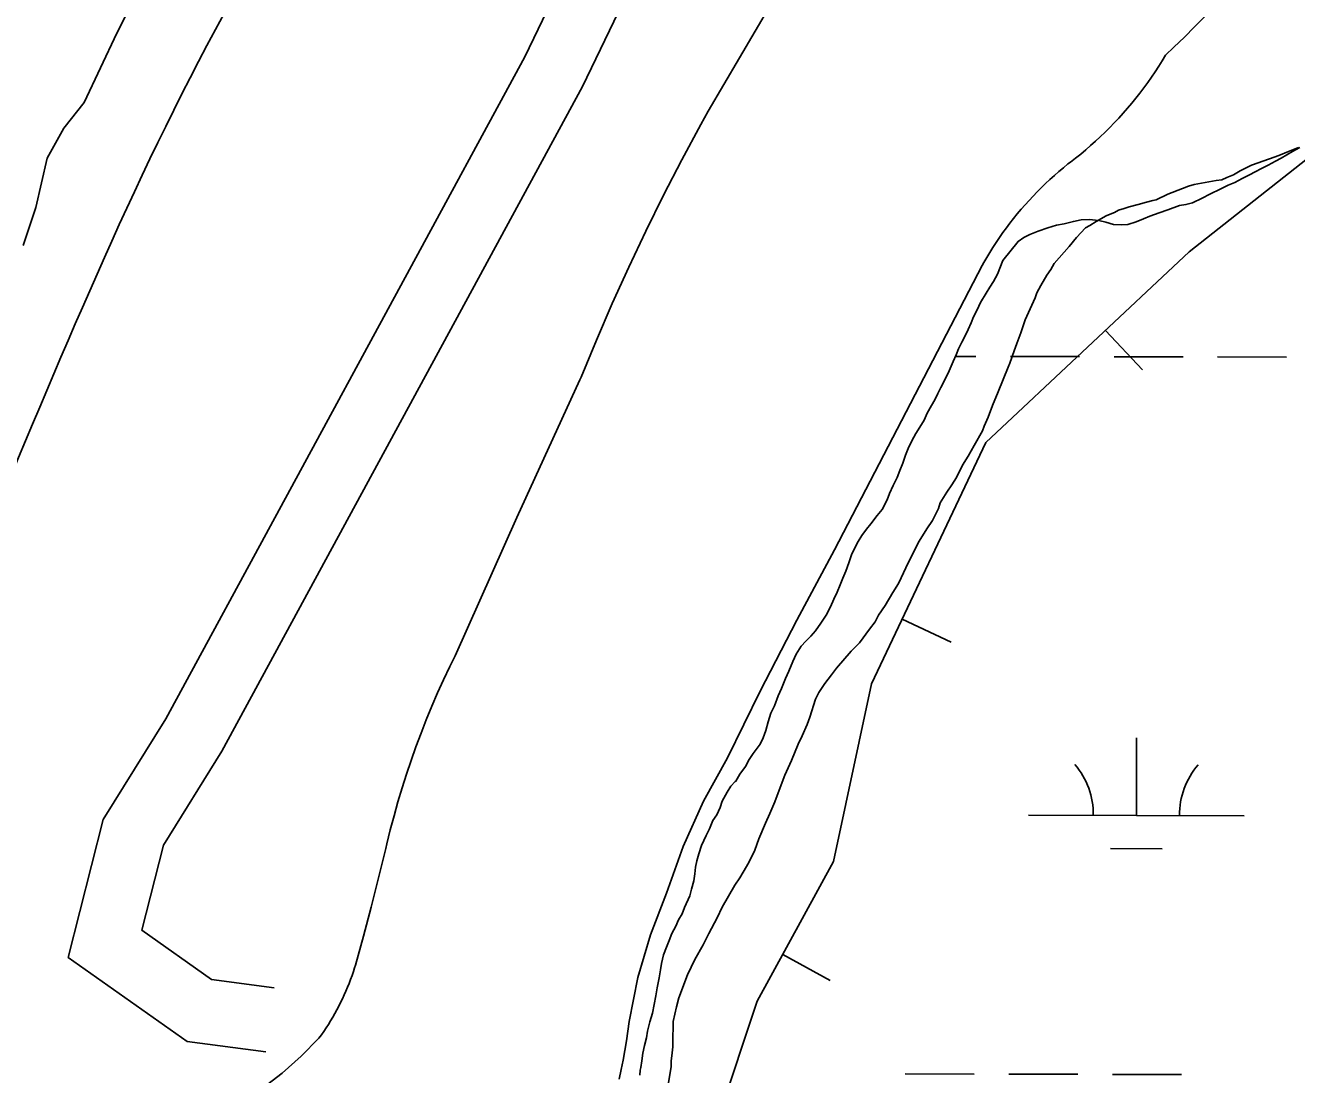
# Model space of a CAD drawing. Extents: x 3180038 to 3217926, y 922069 to 947485.
# Drawn here: x 3191128 to 3191717, y 939647 to 940134 of the extents above; entities that cross this region are included whole.
import ezdxf

# ---------------------------------------------------------------- set-up
doc = ezdxf.new("R2010")
doc.units = 0
for name, color, linetype in [('V-BORW-LINE', 7, 'Continuous'), ('V-LEVE-TOET', 7, 'Continuous'), ('V-RIVR-EDGE', 7, 'Continuous'), ('V-ROAD-CNTR', 7, 'Continuous'), ('V-RRAP-FSHR', 7, 'Continuous'), ('V-SITE-VEGE', 7, 'Continuous'), ('V-WETL-SWMP', 7, 'Continuous')]:
    doc.layers.add(name, color=color, linetype=linetype)

msp = doc.modelspace()

# ---------------------------------------------------------------- linework, layer by layer
at = {"layer": 'V-BORW-LINE'}
for p, q in [((3191628.95, 939992.28), (3191646.05, 939974.04)), ((3191534.74, 939858.41), (3191557.33, 939847.71)), ((3191479.34, 939702.88), (3191501.29, 939690.91))]:
    msp.add_line(p, q, dxfattribs=at)
for points in [[(3191779.56, 940116.92), (3191667.72, 940028.62)], [(3191667.72, 940028.62), (3191573.54, 939940.33)], [(3191573.54, 939940.33), (3191520.56, 939828.49)], [(3191520.56, 939828.49), (3191502.9, 939746.08)], [(3191502.9, 939746.08), (3191467.58, 939681.33)], [(3191467.58, 939681.33), (3191449.93, 939628.35)]]:
    msp.add_lwpolyline(points, dxfattribs=at)
at = {"layer": 'V-LEVE-TOET'}
for points in [[(3191281.35, 939697.99), (3191281.35, 939697.99), (3191285.09, 939711.45), (3191288.67, 939724.95), (3191292.11, 939738.48), (3191295.41, 939752.04), (3191295.92, 939754.23), (3191295.92, 939754.23), (3191297.53, 939760.75), (3191299.24, 939767.24), (3191301.07, 939773.7), (3191303, 939780.14), (3191305.03, 939786.54), (3191307.17, 939792.91), (3191309.42, 939799.24), (3191311.77, 939805.54), (3191314.22, 939811.79), (3191316.78, 939818.01), (3191319.44, 939824.18), (3191322.2, 939830.31), (3191325.06, 939836.39), (3191327.54, 939841.46), (3191327.54, 939841.46), (3191356.21, 939905.5), (3191385.4, 939969.3), (3191385.97, 939970.52), (3191385.97, 939970.52), (3191393.01, 939987.66), (3191400.36, 940004.68), (3191407.99, 940021.56), (3191415.93, 940038.3), (3191424.15, 940054.91), (3191432.66, 940071.37), (3191441.45, 940087.68), (3191444.88, 940093.86), (3191444.88, 940093.86), (3191517.39, 940217.62)], [(3191720.5, 940195.96), (3191716.81, 940190.33), (3191713.04, 940184.77), (3191709.16, 940179.26), (3191705.19, 940173.83), (3191701.13, 940168.46), (3191696.98, 940163.17), (3191692.74, 940157.94), (3191688.4, 940152.79), (3191683.98, 940147.71), (3191679.48, 940142.71), (3191674.89, 940137.79), (3191670.21, 940132.94), (3191665.45, 940128.18), (3191660.62, 940123.5), (3191656.78, 940119.89), (3191656.78, 940119.89), (3191655.2, 940117.29), (3191653.59, 940114.72), (3191651.93, 940112.18), (3191650.22, 940109.66)], [(3191650.22, 940109.66), (3191648.47, 940107.18), (3191646.68, 940104.72), (3191644.85, 940102.3), (3191642.97, 940099.91), (3191641.06, 940097.55), (3191639.1, 940095.23), (3191637.1, 940092.94), (3191635.06, 940090.69), (3191632.98, 940088.47), (3191630.87, 940086.29), (3191628.72, 940084.15), (3191626.52, 940082.04), (3191624.3, 940079.97), (3191622.03, 940077.95), (3191619.74, 940075.96), (3191617.41, 940074.01), (3191615.04, 940072.1), (3191612.64, 940070.24), (3191611.53, 940069.4), (3191611.53, 940069.4), (3191609.4, 940067.66), (3191607.29, 940065.9), (3191605.22, 940064.09), (3191603.18, 940062.25), (3191601.17, 940060.38), (3191599.19, 940058.47), (3191597.25, 940056.52), (3191595.34, 940054.54), (3191593.47, 940052.53), (3191591.63, 940050.48), (3191589.82, 940048.41), (3191588.06, 940046.3), (3191586.33, 940044.16), (3191584.64, 940042), (3191582.98, 940039.8), (3191581.37, 940037.58), (3191579.79, 940035.32), (3191578.26, 940033.04), (3191576.76, 940030.74), (3191575.31, 940028.4), (3191573.89, 940026.05), (3191572.52, 940023.67), (3191571.75, 940022.28), (3191571.75, 940022.28), (3191503.31, 939890.55), (3191503.31, 939890.55), (3191485.85, 939857.92), (3191468.94, 939825), (3191453.71, 939794.09), (3191453.71, 939794.09), (3191442.62, 939774.01), (3191433.2, 939753.09), (3191425.52, 939731.46), (3191425.52, 939731.46), (3191418.02, 939712.14), (3191412.23, 939692.23), (3191408.2, 939671.89), (3191408.2, 939671.89), (3191407.62, 939667.41), (3191406.96, 939662.94), (3191406.21, 939658.49), (3191405.4, 939654.04), (3191404.5, 939649.61), (3191403.53, 939645.2)], [(3191238.16, 939640.9), (3191247.49, 939647.99), (3191256.27, 939655.75), (3191264.46, 939664.14), (3191264.46, 939664.14), (3191265.59, 939665.71), (3191266.69, 939667.3), (3191267.77, 939668.91), (3191268.82, 939670.54), (3191269.84, 939672.19), (3191270.84, 939673.85), (3191271.8, 939675.53), (3191272.73, 939677.23), (3191273.64, 939678.94), (3191274.51, 939680.67), (3191275.36, 939682.42), (3191276.17, 939684.18), (3191276.96, 939685.95), (3191277.71, 939687.74), (3191278.43, 939689.53), (3191279.12, 939691.34), (3191279.78, 939693.17), (3191280.41, 939695), (3191281, 939696.85), (3191281.35, 939697.99)]]:
    msp.add_lwpolyline(points, dxfattribs=at)
at = {"layer": 'V-RIVR-EDGE'}
msp.add_lwpolyline([(3191127.47, 940031.61), (3191133.22, 940049.23), (3191138.46, 940072.03), (3191146.28, 940086.02), (3191155.64, 940097.92), (3191170.76, 940130.04), (3191183.27, 940154.9)], dxfattribs=at)
at = {"layer": 'V-ROAD-CNTR'}
for points in [[(3191622.66, 940664.75), (3191359.91, 940119.02), (3191193.51, 939812.27), (3191164.53, 939765.5), (3191148.26, 939701.58), (3191203.37, 939662.61), (3191239.79, 939657.81)], [(3191649.69, 940651.73), (3191386.62, 940105.35), (3191219.47, 939797.21), (3191192.47, 939753.62), (3191182.42, 939714.17), (3191214.63, 939691.39), (3191243.71, 939687.56)]]:
    msp.add_lwpolyline(points, dxfattribs=at)
at = {"layer": 'V-RRAP-FSHR'}
msp.add_spline([(3191680.94, 941111.8), (3191558.34, 940832.31), (3191522.25, 940733.05), (3191443.06, 940590.13), (3191391.48, 940468.13), (3191334.95, 940375.25), (3191312.83, 940303.8), (3191250.11, 940190.12), (3191022.67, 939703.48), (3190912.24, 939492.7), (3190907.76, 939481.85)], degree=3, dxfattribs=at)
at = {"layer": 'V-SITE-VEGE'}
for points in [[(3191657.78, 940055.45), (3191664.63, 940058.06), (3191667.3, 940059.17), (3191669.96, 940059.91), (3191680.23, 940061.73), (3191682.89, 940062.09), (3191685.17, 940063.21), (3191688.22, 940064.33), (3191691.27, 940066.2), (3191696.61, 940068.82), (3191704.98, 940071.79), (3191709.17, 940073.28), (3191713.74, 940075.14), (3191718.31, 940077)], [(3191426.42, 939643.43), (3191427.62, 939651.01), (3191427.64, 939653.67), (3191428.04, 939655.95), (3191428.45, 939660.12), (3191428.47, 939662.78), (3191428.49, 939665.05), (3191428.52, 939668.85), (3191428.54, 939671.89), (3191430.11, 939678.71), (3191431.29, 939682.88), (3191435.16, 939693.47), (3191438.64, 939700.66), (3191442.48, 939707.46), (3191445.18, 939712.76), (3191449.04, 939719.94), (3191451.35, 939724.86), (3191457.13, 939735.07), (3191459.43, 939738.47), (3191460.97, 939741.11), (3191463.66, 939745.65), (3191466.36, 939751.32), (3191468.3, 939756.62), (3191471.39, 939763.81), (3191473.33, 939768.35), (3191475.65, 939773.65), (3191476.81, 939776.67), (3191480.3, 939786.14), (3191483.39, 939792.95), (3191486.49, 939800.52), (3191488.41, 939804.3), (3191490.73, 939809.6), (3191491.9, 939813), (3191494.62, 939821.34), (3191496.16, 939824.36), (3191498.85, 939828.52), (3191501.92, 939832.67), (3191504.22, 939835.69), (3191511.12, 939843.61), (3191514.94, 939847.37), (3191519.55, 939853.79), (3191522.23, 939857.19), (3191523.77, 939860.21), (3191526.84, 939864.74), (3191530.31, 939870.79), (3191533, 939874.95), (3191534.16, 939877.6), (3191536.47, 939882.13), (3191538.4, 939886.3), (3191542.64, 939894.61), (3191546.1, 939900.28), (3191548.79, 939904.06), (3191551.49, 939909.73), (3191552.27, 939912.38), (3191555.35, 939917.29), (3191557.65, 939920.69), (3191559.95, 939924.09), (3191562.66, 939929.77), (3191565.34, 939933.92), (3191568.04, 939938.84), (3191571.89, 939945.64), (3191572.67, 939947.91), (3191574.6, 939952.07), (3191576.54, 939957.37), (3191579.24, 939963.81), (3191583.89, 939975.16), (3191584.66, 939977.05), (3191586.6, 939982.73), (3191587.77, 939986.14), (3191589.71, 939991.06), (3191591.65, 939997.12), (3191596.29, 940007.33), (3191597.06, 940009.61), (3191598.99, 940013.01), (3191601.68, 940017.92), (3191603.6, 940020.56), (3191605.14, 940023.21), (3191612.03, 940031.13), (3191615.48, 940035.28), (3191619.69, 940039.8), (3191621.6, 940040.93), (3191624.65, 940042.8), (3191629.23, 940045.42), (3191631.13, 940046.17), (3191633.04, 940046.91), (3191634.94, 940048.03), (3191637.61, 940048.77), (3191639.89, 940049.52), (3191644.08, 940050.62), (3191647.88, 940051.73), (3191650.92, 940052.47), (3191652.44, 940052.84), (3191657.78, 940055.45)]]:
    msp.add_lwpolyline(points, dxfattribs=at)
at = {"layer": 'V-WETL-SWMP'}
for p, q in [((3191559.41, 939980.22), (3191568.86, 939980.2)), ((3191584.86, 939980.16), (3191616.86, 939980.09)), ((3191632.86, 939980.05), (3191664.86, 939979.98)), ((3191680.86, 939979.94), (3191712.86, 939979.87)), ((3191643.23, 939767.42), (3191643.31, 939803.42)), ((3191593.23, 939767.54), (3191693.23, 939767.31)), ((3191631.19, 939752.02), (3191655.19, 939751.96)), ((3191536.11, 939647.59), (3191568.11, 939647.52)), ((3191584.11, 939647.48), (3191616.11, 939647.41)), ((3191632.11, 939647.38), (3191664.11, 939647.3))]:
    msp.add_line(p, q, dxfattribs=at)
for points in [[(3191609.78, 940041.73), (3191614.08, 940042.77), (3191617.67, 940043.46), (3191621.42, 940043.61), (3191625.89, 940043.22), (3191629.11, 940042.48), (3191632.68, 940041.38), (3191636.25, 940041.17), (3191639.3, 940041.32), (3191643.06, 940042.55), (3191646.47, 940043.95), (3191649.52, 940045.18), (3191653.83, 940046.76), (3191657.77, 940048.16), (3191663.16, 940050.08), (3191666.2, 940050.6), (3191669.25, 940051.47), (3191673.74, 940053.58), (3191677.33, 940055.34), (3191682.36, 940057.81), (3191685.77, 940059.57), (3191688.82, 940060.8), (3191692.23, 940062.74), (3191695.64, 940064.32), (3191698.34, 940065.73), (3191701.21, 940067.32), (3191704.27, 940068.91), (3191707.68, 940070.67), (3191710.37, 940072.08), (3191715.59, 940075.26), (3191719, 940077.02)], [(3191427.99, 939712.73), (3191429.8, 939716.12), (3191431.08, 939718.97), (3191432.71, 939721.82), (3191433.81, 939724.67), (3191436.35, 939730.2), (3191437.09, 939733.24), (3191438.2, 939737.16), (3191438.58, 939740.38), (3191438.96, 939743.42), (3191439.52, 939746.45), (3191440.44, 939749.67), (3191441.72, 939753.41), (3191443.9, 939758.05), (3191445.36, 939761.26), (3191447, 939765), (3191448.81, 939767.67), (3191450.44, 939771.06), (3191451.36, 939774.09), (3191453.54, 939778.19), (3191455.35, 939781.04), (3191457.34, 939783.17), (3191457.7, 939783.34), (3191459.51, 939786.55), (3191462.04, 939790.11), (3191463.85, 939793.31), (3191465.67, 939796.16), (3191468.92, 939800.43), (3191470.37, 939803.46), (3191471.47, 939806.85), (3191472.58, 939810.78), (3191473.86, 939814.88), (3191475.5, 939818.27), (3191477.32, 939822.9), (3191478.78, 939826.29), (3191480.6, 939830.93), (3191482.24, 939834.31), (3191484.06, 939838.77), (3191485.52, 939842.16), (3191487.87, 939845.9), (3191490.04, 939848.21), (3191492.38, 939850.52), (3191494.55, 939853), (3191497.08, 939856.56), (3191499.43, 939860.3), (3191501.43, 939864.04), (3191503.07, 939867.61), (3191504.53, 939870.99), (3191505.98, 939874.38), (3191507.26, 939877.41), (3191508.54, 939880.62), (3191510, 939884.55), (3191511.28, 939888.29), (3191512.55, 939891.15), (3191514.37, 939894.35), (3191516, 939897.2), (3191518.17, 939900.05), (3191520.16, 939902.54), (3191523.05, 939906.45), (3191525.4, 939909.29), (3191527.76, 939913.75), (3191528.85, 939916.6), (3191530.49, 939920.34), (3191532.31, 939924.09), (3191533.58, 939927.3), (3191535.04, 939930.68), (3191536.32, 939934.43), (3191537.42, 939937.46), (3191539.24, 939941.03), (3191541.05, 939944.41), (3191542.86, 939947.44), (3191544.86, 939950.64), (3191546.31, 939953.85), (3191548.31, 939957.41), (3191549.76, 939960.09), (3191551.21, 939962.94), (3191552.67, 939965.79), (3191554.66, 939969.71), (3191556.48, 939973.45), (3191558.31, 939977.91), (3191559.76, 939980.94), (3191560.85, 939983.79), (3191562.31, 939986.82), (3191563.76, 939989.5), (3191565.22, 939992.7), (3191566.67, 939995.73), (3191567.77, 939998.59), (3191569.4, 940001.79), (3191571.04, 940005.18), (3191573.58, 940009.45), (3191575.39, 940012.3), (3191577.02, 940014.97), (3191578.83, 940018.36), (3191581.39, 940024.6), (3191588.43, 940033.49), (3191591.13, 940035.26), (3191593.82, 940036.67), (3191597.77, 940038.25), (3191602.25, 940039.82), (3191606.2, 940041.04), (3191609.78, 940041.73)], [(3191413.17, 939647.02), (3191413.37, 939649.34), (3191413.56, 939650.59), (3191414.12, 939653.63), (3191414.5, 939657.2), (3191415.24, 939660.78), (3191416.17, 939664.35), (3191416.73, 939667.38), (3191417.83, 939671.67), (3191418.94, 939675.77), (3191419.86, 939679.7), (3191420.61, 939683.81), (3191421.18, 939687.56), (3191422.11, 939692.21), (3191422.67, 939695.78), (3191423.23, 939698.82), (3191424.16, 939702.75), (3191425.44, 939706.31), (3191426.71, 939709.52), (3191427.99, 939712.73)]]:
    msp.add_lwpolyline(points, dxfattribs=at)
for centre, start, end in [((3191587.99, 939768.02), 359.09901, 40.64267), ((3191698.47, 939767.77), 139.09901, 180.64267)]:
    msp.add_arc(centre, 35.25, start, end, dxfattribs=at)

doc.saveas('drawing.dxf')
